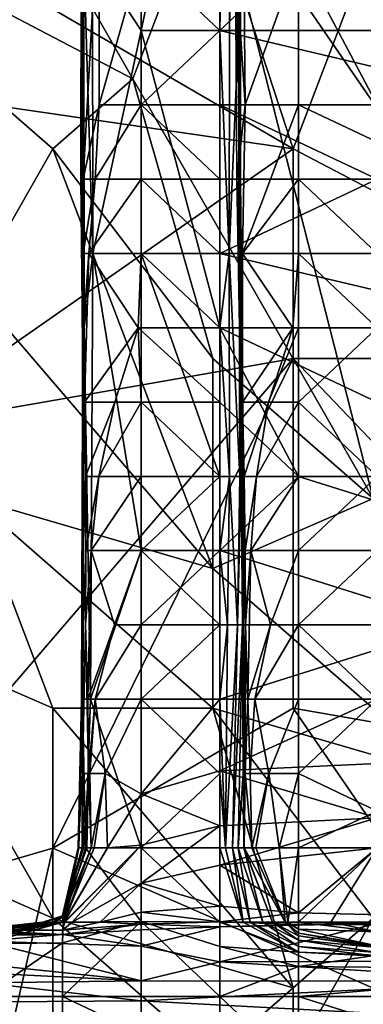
# Model space of a CAD drawing. Extents: x -161 to 11, y -10 to 160.
# Tile 392 of 499: x 0.9332 to 0.9523, y -0.2698 to -0.2148. Entities that reach past the tile are written whole.
import ezdxf

# ---------------------------------------------------------------- set-up
doc = ezdxf.new("R2010")
doc.units = 0
doc.header["$MEASUREMENT"] = 0
doc.layers.get('0').update_dxf_attribs({"linetype": 'CONTINUOUS'})

msp = doc.modelspace()

# ---------------------------------------------------------------- linework, layer by layer
for points in [[(0.939953, -0.182249, 0.265262), (0.937238, -0.211299, 0.263134), (0.939953, -0.215449, 0.26545)], [(0.939953, -0.182249, 0.265262), (0.939953, -0.215449, 0.26545), (0.944343, -0.194699, 0.263715)], [(0.943955, -0.182995, 0.39275), (0.957368, -0.225963, 0.389607), (0.957368, -0.202526, 0.38997)], [(0.943955, -0.206432, 0.392347), (0.957368, -0.225963, 0.389607), (0.943955, -0.182995, 0.39275)], [(0.944343, -0.215449, 0.263797), (0.944813, -0.190549, 0.263134), (0.944343, -0.194699, 0.263715)], [(0.944813, -0.190549, 0.263134), (0.944343, -0.215449, 0.263797), (0.944877, -0.215449, 0.263134)], [(0.945305, -0.190549, 0.259377), (0.944813, -0.190549, 0.263134), (0.944877, -0.215449, 0.263134)], [(0.945305, -0.190549, 0.259377), (0.944877, -0.215449, 0.263134), (0.945372, -0.215449, 0.259377)], [(0.945372, -0.215449, 0.259377), (0.945428, -0.194699, 0.25562), (0.945305, -0.190549, 0.259377)], [(0.917128, -0.206432, 0.395539), (0.939484, -0.218151, 0.392664), (0.92607, -0.194713, 0.395045)], [(0.921599, -0.206432, 0.265331), (0.939484, -0.194713, 0.265103), (0.948426, -0.222057, 0.265119)], [(0.939484, -0.218151, 0.392664), (0.943955, -0.206432, 0.392347), (0.92607, -0.194713, 0.395045)], [(0.948426, -0.222057, 0.265119), (0.939484, -0.194713, 0.265103), (0.957368, -0.19862, 0.264936)], [(0.939953, -0.215449, 0.26545), (0.944343, -0.215449, 0.263797), (0.944343, -0.194699, 0.263715)], [(0.945428, -0.194699, 0.25562), (0.945372, -0.215449, 0.259377), (0.9455, -0.215449, 0.251863)], [(0.9455, -0.215449, 0.251863), (0.945484, -0.202999, 0.248106), (0.945428, -0.194699, 0.25562)], [(0.944343, -0.215449, 0.215852), (0.939953, -0.211299, 0.216301), (0.944343, -0.198849, 0.215787)], [(0.961902, -0.198849, 0.215845), (0.961902, -0.215449, 0.215916), (0.944343, -0.215449, 0.215852)], [(0.961902, -0.198849, 0.215845), (0.944343, -0.215449, 0.215852), (0.944343, -0.198849, 0.215787)], [(0.970781, -0.233776, 0.26489), (0.948426, -0.222057, 0.265119), (0.957368, -0.19862, 0.264936)], [(0.936698, -0.202999, 0.244349), (0.936596, -0.211299, 0.22932), (0.936703, -0.227899, 0.240592)], [(0.936747, -0.211299, 0.259377), (0.936698, -0.202999, 0.244349), (0.93668, -0.2362, 0.25562)], [(0.936698, -0.202999, 0.244349), (0.936703, -0.227899, 0.240592), (0.93668, -0.2362, 0.25562)], [(0.945606, -0.202999, 0.225563), (0.945208, -0.211299, 0.22932), (0.945745, -0.219599, 0.225563)], [(0.945458, -0.207149, 0.244349), (0.945484, -0.202999, 0.248106), (0.9455, -0.215449, 0.251863)], [(0.945745, -0.219599, 0.225563), (0.948733, -0.211299, 0.223258), (0.945606, -0.202999, 0.225563)], [(0.939484, -0.218151, 0.392664), (0.917128, -0.206432, 0.395539), (0.935013, -0.222057, 0.393091)], [(0.935013, -0.222057, 0.393091), (0.917128, -0.206432, 0.395539), (0.930542, -0.22987, 0.393248)], [(0.921599, -0.218151, 0.265395), (0.921599, -0.206432, 0.265331), (0.948426, -0.222057, 0.265119)], [(0.939484, -0.218151, 0.392664), (0.952897, -0.241588, 0.390092), (0.943955, -0.206432, 0.392347)], [(0.943955, -0.206432, 0.392347), (0.952897, -0.241588, 0.390092), (0.957368, -0.225963, 0.389607)], [(0.936693, -0.211299, 0.221806), (0.937622, -0.207149, 0.218049), (0.936705, -0.223749, 0.221806)], [(0.936705, -0.223749, 0.221806), (0.937622, -0.207149, 0.218049), (0.937602, -0.219599, 0.218049)], [(0.937622, -0.207149, 0.218049), (0.939953, -0.211299, 0.216301), (0.937602, -0.219599, 0.218049)], [(0.945458, -0.207149, 0.244349), (0.9455, -0.223749, 0.244349), (0.945208, -0.211299, 0.22932)], [(0.945458, -0.207149, 0.244349), (0.9455, -0.215449, 0.251863), (0.9455, -0.223749, 0.244349)], [(0.936583, -0.223749, 0.22932), (0.936703, -0.227899, 0.240592), (0.936596, -0.211299, 0.22932)], [(0.936596, -0.211299, 0.22932), (0.936693, -0.211299, 0.221806), (0.936583, -0.223749, 0.22932)], [(0.936693, -0.211299, 0.221806), (0.936705, -0.223749, 0.221806), (0.936583, -0.223749, 0.22932)], [(0.93668, -0.2362, 0.25562), (0.936759, -0.23205, 0.259377), (0.936747, -0.211299, 0.259377)], [(0.937238, -0.211299, 0.263134), (0.936747, -0.211299, 0.259377), (0.937243, -0.227899, 0.263134)], [(0.936759, -0.23205, 0.259377), (0.937243, -0.227899, 0.263134), (0.936747, -0.211299, 0.259377)], [(0.937243, -0.227899, 0.263134), (0.939953, -0.215449, 0.26545), (0.937238, -0.211299, 0.263134)], [(0.939953, -0.211299, 0.216301), (0.939953, -0.219599, 0.216218), (0.937602, -0.219599, 0.218049)], [(0.939953, -0.211299, 0.216301), (0.944343, -0.215449, 0.215852), (0.939953, -0.219599, 0.216218)], [(0.945745, -0.219599, 0.225563), (0.945208, -0.211299, 0.22932), (0.945292, -0.223749, 0.22932)], [(0.945208, -0.211299, 0.22932), (0.9455, -0.223749, 0.244349), (0.945292, -0.223749, 0.22932)], [(0.948733, -0.211299, 0.223258), (0.945745, -0.219599, 0.225563), (0.948733, -0.219599, 0.223164)], [(0.953122, -0.211299, 0.223202), (0.948733, -0.211299, 0.223258), (0.953122, -0.219599, 0.223104)], [(0.948733, -0.211299, 0.223258), (0.948733, -0.219599, 0.223164), (0.953122, -0.219599, 0.223104)], [(0.939953, -0.215449, 0.26545), (0.937243, -0.227899, 0.263134), (0.939953, -0.227899, 0.265474)], [(0.939953, -0.219599, 0.216218), (0.944343, -0.215449, 0.215852), (0.944343, -0.219599, 0.215754)], [(0.944343, -0.215449, 0.263797), (0.939953, -0.215449, 0.26545), (0.944343, -0.23205, 0.263766)], [(0.939953, -0.215449, 0.26545), (0.939953, -0.227899, 0.265474), (0.944343, -0.23205, 0.263766)], [(0.944343, -0.215449, 0.215852), (0.961902, -0.215449, 0.215916), (0.961902, -0.219599, 0.215816)], [(0.961902, -0.219599, 0.215816), (0.944343, -0.219599, 0.215754), (0.944343, -0.215449, 0.215852)], [(0.944867, -0.227899, 0.263134), (0.944343, -0.215449, 0.263797), (0.944343, -0.23205, 0.263766)], [(0.944867, -0.227899, 0.263134), (0.944877, -0.215449, 0.263134), (0.944343, -0.215449, 0.263797)], [(0.945372, -0.215449, 0.259377), (0.944877, -0.215449, 0.263134), (0.944867, -0.227899, 0.263134)], [(0.944867, -0.227899, 0.263134), (0.94545, -0.24035, 0.259377), (0.945372, -0.215449, 0.259377)], [(0.945479, -0.227899, 0.25562), (0.9455, -0.215449, 0.251863), (0.945372, -0.215449, 0.259377)], [(0.945479, -0.227899, 0.25562), (0.945372, -0.215449, 0.259377), (0.94545, -0.24035, 0.259377)], [(0.9455, -0.215449, 0.251863), (0.945479, -0.227899, 0.25562), (0.9455, -0.223749, 0.244349)], [(0.921599, -0.218151, 0.265395), (0.948426, -0.222057, 0.265119), (0.92607, -0.237682, 0.265514)], [(0.943955, -0.233776, 0.39164), (0.939484, -0.218151, 0.392664), (0.935013, -0.222057, 0.393091)], [(0.939484, -0.218151, 0.392664), (0.943955, -0.233776, 0.39164), (0.952897, -0.241588, 0.390092)], [(0.937602, -0.219599, 0.218049), (0.937384, -0.223749, 0.218049), (0.936705, -0.223749, 0.221806)], [(0.937384, -0.223749, 0.218049), (0.937602, -0.219599, 0.218049), (0.939953, -0.219599, 0.216218)], [(0.939953, -0.219599, 0.216218), (0.939953, -0.223749, 0.215869), (0.937384, -0.223749, 0.218049)], [(0.944343, -0.223749, 0.215371), (0.939953, -0.219599, 0.216218), (0.944343, -0.219599, 0.215754)], [(0.939953, -0.223749, 0.215869), (0.939953, -0.219599, 0.216218), (0.944343, -0.223749, 0.215371)], [(0.953122, -0.223749, 0.215289), (0.944343, -0.223749, 0.215371), (0.944343, -0.219599, 0.215754)], [(0.944343, -0.219599, 0.215754), (0.961902, -0.219599, 0.215816), (0.953122, -0.223749, 0.215289)], [(0.945745, -0.219599, 0.225563), (0.945292, -0.223749, 0.22932), (0.945607, -0.227899, 0.225563)], [(0.945607, -0.227899, 0.225563), (0.948733, -0.219599, 0.223164), (0.945745, -0.219599, 0.225563)], [(0.948733, -0.219599, 0.223164), (0.945607, -0.227899, 0.225563), (0.948733, -0.223749, 0.222944)], [(0.957512, -0.223749, 0.222795), (0.953122, -0.219599, 0.223104), (0.948733, -0.219599, 0.223164)], [(0.957512, -0.223749, 0.222795), (0.948733, -0.219599, 0.223164), (0.948733, -0.223749, 0.222944)], [(0.92607, -0.237682, 0.265514), (0.948426, -0.222057, 0.265119), (0.948426, -0.233776, 0.265174)], [(0.930542, -0.22987, 0.393248), (0.943955, -0.245495, 0.391238), (0.935013, -0.222057, 0.393091)], [(0.935013, -0.222057, 0.393091), (0.943955, -0.245495, 0.391238), (0.943955, -0.233776, 0.39164)], [(0.948426, -0.233776, 0.265174), (0.948426, -0.222057, 0.265119), (0.970781, -0.233776, 0.26489)], [(0.936656, -0.227899, 0.225563), (0.936583, -0.223749, 0.22932), (0.936705, -0.223749, 0.221806)], [(0.936703, -0.227899, 0.240592), (0.936583, -0.223749, 0.22932), (0.93671, -0.2362, 0.236834)], [(0.936656, -0.227899, 0.225563), (0.93671, -0.2362, 0.236834), (0.936583, -0.223749, 0.22932)], [(0.936705, -0.227899, 0.221806), (0.936656, -0.227899, 0.225563), (0.936705, -0.223749, 0.221806)], [(0.936705, -0.223749, 0.221806), (0.937384, -0.223749, 0.218049), (0.936705, -0.227899, 0.221806)], [(0.936705, -0.227899, 0.221806), (0.937384, -0.223749, 0.218049), (0.937027, -0.227899, 0.218049)], [(0.937027, -0.227899, 0.218049), (0.937384, -0.223749, 0.218049), (0.939953, -0.223749, 0.215869)], [(0.939953, -0.227899, 0.215191), (0.937027, -0.227899, 0.218049), (0.939953, -0.223749, 0.215869)], [(0.939953, -0.223749, 0.215869), (0.944343, -0.223749, 0.215371), (0.944343, -0.227899, 0.214634)], [(0.944343, -0.227899, 0.214634), (0.939953, -0.227899, 0.215191), (0.939953, -0.223749, 0.215869)], [(0.953122, -0.223749, 0.215289), (0.961902, -0.227899, 0.214472), (0.944343, -0.227899, 0.214634)], [(0.953122, -0.223749, 0.215289), (0.944343, -0.227899, 0.214634), (0.944343, -0.223749, 0.215371)], [(0.945292, -0.223749, 0.22932), (0.945363, -0.227899, 0.22932), (0.945607, -0.227899, 0.225563)], [(0.945659, -0.24035, 0.240592), (0.945292, -0.223749, 0.22932), (0.9455, -0.223749, 0.244349)], [(0.945363, -0.227899, 0.22932), (0.945292, -0.223749, 0.22932), (0.945659, -0.24035, 0.240592)], [(0.945479, -0.227899, 0.25562), (0.945659, -0.24035, 0.248106), (0.9455, -0.223749, 0.244349)], [(0.945659, -0.24035, 0.240592), (0.9455, -0.223749, 0.244349), (0.945659, -0.24035, 0.248106)], [(0.945607, -0.227899, 0.225563), (0.948733, -0.227899, 0.222468), (0.948733, -0.223749, 0.222944)], [(0.948733, -0.223749, 0.222944), (0.953122, -0.227899, 0.222281), (0.957512, -0.223749, 0.222795)], [(0.948733, -0.223749, 0.222944), (0.948733, -0.227899, 0.222468), (0.953122, -0.227899, 0.222281)], [(0.936656, -0.227899, 0.225563), (0.936705, -0.227899, 0.221806), (0.93673, -0.23205, 0.221806)], [(0.93671, -0.2362, 0.236834), (0.936656, -0.227899, 0.225563), (0.936695, -0.2445, 0.22932)], [(0.936656, -0.227899, 0.225563), (0.93673, -0.23205, 0.221806), (0.936695, -0.2445, 0.22932)], [(0.936703, -0.227899, 0.240592), (0.936676, -0.2362, 0.248106), (0.93668, -0.2362, 0.25562)], [(0.93671, -0.2362, 0.236834), (0.936676, -0.2362, 0.248106), (0.936703, -0.227899, 0.240592)], [(0.936705, -0.227899, 0.221806), (0.937027, -0.227899, 0.218049), (0.93673, -0.23205, 0.221806)], [(0.93679, -0.2362, 0.218049), (0.93673, -0.23205, 0.221806), (0.937027, -0.227899, 0.218049)], [(0.937243, -0.227899, 0.263134), (0.936759, -0.23205, 0.259377), (0.937125, -0.2528, 0.263134)], [(0.939777, -0.23205, 0.214292), (0.93679, -0.2362, 0.218049), (0.937027, -0.227899, 0.218049)], [(0.939777, -0.23205, 0.214292), (0.937027, -0.227899, 0.218049), (0.939953, -0.227899, 0.215191)], [(0.939953, -0.2445, 0.265571), (0.937243, -0.227899, 0.263134), (0.937125, -0.2528, 0.263134)], [(0.939953, -0.2445, 0.265571), (0.939953, -0.227899, 0.265474), (0.937243, -0.227899, 0.263134)], [(0.944343, -0.23205, 0.21369), (0.939777, -0.23205, 0.214292), (0.939953, -0.227899, 0.215191)], [(0.944343, -0.227899, 0.214634), (0.944343, -0.23205, 0.21369), (0.939953, -0.227899, 0.215191)], [(0.944343, -0.24035, 0.263813), (0.944343, -0.23205, 0.263766), (0.939953, -0.227899, 0.265474)], [(0.939953, -0.227899, 0.265474), (0.939953, -0.2445, 0.265571), (0.944343, -0.24035, 0.263813)], [(0.961902, -0.227899, 0.214472), (0.961902, -0.23205, 0.213455), (0.944343, -0.227899, 0.214634)], [(0.944343, -0.23205, 0.21369), (0.944343, -0.227899, 0.214634), (0.961902, -0.23205, 0.213455)], [(0.94487, -0.24035, 0.263134), (0.944867, -0.227899, 0.263134), (0.944343, -0.23205, 0.263766)], [(0.944867, -0.227899, 0.263134), (0.94487, -0.24035, 0.263134), (0.94545, -0.24035, 0.259377)], [(0.945607, -0.227899, 0.225563), (0.945363, -0.227899, 0.22932), (0.945607, -0.2362, 0.225563)], [(0.945363, -0.227899, 0.22932), (0.945694, -0.24035, 0.225563), (0.945607, -0.2362, 0.225563)], [(0.945363, -0.227899, 0.22932), (0.945659, -0.24035, 0.240592), (0.94568, -0.2445, 0.236834)], [(0.945665, -0.2445, 0.22932), (0.945363, -0.227899, 0.22932), (0.94568, -0.2445, 0.236834)], [(0.945694, -0.24035, 0.225563), (0.945363, -0.227899, 0.22932), (0.945665, -0.2445, 0.22932)], [(0.945479, -0.227899, 0.25562), (0.94545, -0.24035, 0.259377), (0.945536, -0.24035, 0.25562)], [(0.945479, -0.227899, 0.25562), (0.945536, -0.24035, 0.25562), (0.945659, -0.24035, 0.248106)], [(0.948415, -0.23205, 0.221806), (0.948733, -0.227899, 0.222468), (0.945607, -0.227899, 0.225563)], [(0.945607, -0.227899, 0.225563), (0.945607, -0.2362, 0.225563), (0.948415, -0.23205, 0.221806)], [(0.948415, -0.23205, 0.221806), (0.948733, -0.23205, 0.221655), (0.948733, -0.227899, 0.222468)], [(0.948733, -0.227899, 0.222468), (0.953122, -0.23205, 0.221419), (0.953122, -0.227899, 0.222281)], [(0.953122, -0.23205, 0.221419), (0.948733, -0.227899, 0.222468), (0.948733, -0.23205, 0.221655)], [(0.930542, -0.22987, 0.393248), (0.930542, -0.241588, 0.392712), (0.943955, -0.245495, 0.391238)], [(0.936664, -0.2528, 0.259377), (0.937125, -0.2528, 0.263134), (0.936759, -0.23205, 0.259377)], [(0.936759, -0.23205, 0.259377), (0.93668, -0.2362, 0.25562), (0.936664, -0.2528, 0.259377)], [(0.936832, -0.24035, 0.218049), (0.936695, -0.2445, 0.22932), (0.93673, -0.23205, 0.221806)], [(0.93679, -0.2362, 0.218049), (0.936832, -0.24035, 0.218049), (0.93673, -0.23205, 0.221806)], [(0.938475, -0.2362, 0.214292), (0.93679, -0.2362, 0.218049), (0.939777, -0.23205, 0.214292)], [(0.939953, -0.2362, 0.213217), (0.938475, -0.2362, 0.214292), (0.939777, -0.23205, 0.214292)], [(0.939777, -0.23205, 0.214292), (0.944343, -0.23205, 0.21369), (0.944343, -0.2362, 0.212539)], [(0.944343, -0.2362, 0.212539), (0.939953, -0.2362, 0.213217), (0.939777, -0.23205, 0.214292)], [(0.944343, -0.23205, 0.263766), (0.944343, -0.24035, 0.263813), (0.94487, -0.24035, 0.263134)], [(0.961902, -0.23205, 0.213455), (0.961902, -0.24035, 0.211048), (0.944343, -0.23205, 0.21369)], [(0.961902, -0.24035, 0.211048), (0.948733, -0.24035, 0.211135), (0.944343, -0.23205, 0.21369)], [(0.944343, -0.2362, 0.212539), (0.944343, -0.23205, 0.21369), (0.948733, -0.24035, 0.211135)], [(0.948415, -0.23205, 0.221806), (0.945607, -0.2362, 0.225563), (0.947057, -0.2362, 0.221806)], [(0.947057, -0.2362, 0.221806), (0.948733, -0.23205, 0.221655), (0.948415, -0.23205, 0.221806)], [(0.948733, -0.23205, 0.221655), (0.947057, -0.2362, 0.221806), (0.948733, -0.2362, 0.220698)], [(0.948733, -0.23205, 0.221655), (0.948733, -0.2362, 0.220698), (0.953122, -0.23205, 0.221419)], [(0.953122, -0.23205, 0.221419), (0.948733, -0.2362, 0.220698), (0.953122, -0.24035, 0.219127)], [(0.921599, -0.265026, 0.265642), (0.92607, -0.237682, 0.265514), (0.948426, -0.233776, 0.265174)], [(0.948426, -0.233776, 0.265174), (0.935013, -0.26112, 0.265434), (0.921599, -0.265026, 0.265642)], [(0.948426, -0.253307, 0.265233), (0.935013, -0.26112, 0.265434), (0.948426, -0.233776, 0.265174)], [(0.943955, -0.245495, 0.391238), (0.952897, -0.241588, 0.390092), (0.943955, -0.233776, 0.39164)], [(0.948426, -0.233776, 0.265174), (0.970781, -0.233776, 0.26489), (0.970781, -0.257213, 0.264927)], [(0.970781, -0.257213, 0.264927), (0.948426, -0.253307, 0.265233), (0.948426, -0.233776, 0.265174)], [(0.936676, -0.2362, 0.248106), (0.936617, -0.2528, 0.25562), (0.93668, -0.2362, 0.25562)], [(0.93668, -0.2362, 0.25562), (0.936617, -0.2528, 0.25562), (0.936664, -0.2528, 0.259377)], [(0.936704, -0.24865, 0.244349), (0.936617, -0.2528, 0.25562), (0.936676, -0.2362, 0.248106)], [(0.936676, -0.2362, 0.248106), (0.93671, -0.2362, 0.236834), (0.936704, -0.24865, 0.244349)], [(0.936695, -0.2445, 0.22932), (0.936704, -0.24865, 0.244349), (0.93671, -0.2362, 0.236834)], [(0.93679, -0.2362, 0.218049), (0.938475, -0.2362, 0.214292), (0.936832, -0.24035, 0.218049)], [(0.936832, -0.24035, 0.218049), (0.938475, -0.2362, 0.214292), (0.937582, -0.24035, 0.214292)], [(0.938475, -0.2362, 0.214292), (0.939953, -0.2362, 0.213217), (0.937582, -0.24035, 0.214292)], [(0.939953, -0.2362, 0.213217), (0.939953, -0.24035, 0.212071), (0.937582, -0.24035, 0.214292)], [(0.944343, -0.2362, 0.212539), (0.944343, -0.24035, 0.211274), (0.939953, -0.2362, 0.213217)], [(0.944343, -0.24035, 0.211274), (0.939953, -0.24035, 0.212071), (0.939953, -0.2362, 0.213217)], [(0.948733, -0.24035, 0.211135), (0.944343, -0.24035, 0.211274), (0.944343, -0.2362, 0.212539)], [(0.947057, -0.2362, 0.221806), (0.945607, -0.2362, 0.225563), (0.945694, -0.24035, 0.225563)], [(0.947057, -0.2362, 0.221806), (0.945694, -0.24035, 0.225563), (0.946384, -0.24035, 0.221806)], [(0.948733, -0.2362, 0.220698), (0.946384, -0.24035, 0.221806), (0.948733, -0.24035, 0.219627)], [(0.946384, -0.24035, 0.221806), (0.948733, -0.2362, 0.220698), (0.947057, -0.2362, 0.221806)], [(0.953122, -0.24035, 0.219127), (0.948733, -0.2362, 0.220698), (0.948733, -0.24035, 0.219627)], [(0.936832, -0.24035, 0.218049), (0.936831, -0.24865, 0.221806), (0.936695, -0.2445, 0.22932)], [(0.936832, -0.24035, 0.218049), (0.936865, -0.2445, 0.218049), (0.936831, -0.24865, 0.221806)], [(0.936832, -0.24035, 0.218049), (0.937582, -0.24035, 0.214292), (0.936865, -0.2445, 0.218049)], [(0.936865, -0.2445, 0.218049), (0.937582, -0.24035, 0.214292), (0.937154, -0.2445, 0.214292)], [(0.937154, -0.2445, 0.214292), (0.937582, -0.24035, 0.214292), (0.939953, -0.24035, 0.212071)], [(0.939953, -0.24035, 0.212071), (0.939953, -0.2445, 0.210741), (0.937154, -0.2445, 0.214292)], [(0.944343, -0.2445, 0.263791), (0.944343, -0.24035, 0.263813), (0.939953, -0.2445, 0.265571)], [(0.939953, -0.2445, 0.210741), (0.939953, -0.24035, 0.212071), (0.944343, -0.24035, 0.211274)], [(0.939953, -0.2445, 0.210741), (0.944343, -0.24035, 0.211274), (0.944343, -0.2445, 0.210093)], [(0.944343, -0.2445, 0.210093), (0.944343, -0.24035, 0.211274), (0.948733, -0.24035, 0.211135)], [(0.948733, -0.24035, 0.211135), (0.961902, -0.2445, 0.209904), (0.944343, -0.2445, 0.210093)], [(0.944343, -0.2445, 0.263791), (0.94487, -0.24035, 0.263134), (0.944343, -0.24035, 0.263813)], [(0.944343, -0.2445, 0.263791), (0.94477, -0.24865, 0.263134), (0.94487, -0.24035, 0.263134)], [(0.94487, -0.24035, 0.263134), (0.94477, -0.24865, 0.263134), (0.945324, -0.24865, 0.259377)], [(0.94545, -0.24035, 0.259377), (0.94487, -0.24035, 0.263134), (0.945324, -0.24865, 0.259377)], [(0.945536, -0.24035, 0.25562), (0.94545, -0.24035, 0.259377), (0.945324, -0.24865, 0.259377)], [(0.945536, -0.24035, 0.25562), (0.945324, -0.24865, 0.259377), (0.945608, -0.24865, 0.248106)], [(0.945608, -0.24865, 0.248106), (0.945659, -0.24035, 0.248106), (0.945536, -0.24035, 0.25562)], [(0.94568, -0.2445, 0.236834), (0.945659, -0.24035, 0.248106), (0.945608, -0.24865, 0.248106)], [(0.94568, -0.2445, 0.236834), (0.945659, -0.24035, 0.240592), (0.945659, -0.24035, 0.248106)], [(0.945694, -0.24035, 0.225563), (0.945665, -0.2445, 0.22932), (0.945744, -0.2445, 0.225563)], [(0.945744, -0.2445, 0.225563), (0.946384, -0.24035, 0.221806), (0.945694, -0.24035, 0.225563)], [(0.946384, -0.24035, 0.221806), (0.945744, -0.2445, 0.225563), (0.946063, -0.2445, 0.221806)], [(0.946063, -0.2445, 0.221806), (0.948733, -0.24035, 0.219627), (0.946384, -0.24035, 0.221806)], [(0.946063, -0.2445, 0.221806), (0.948733, -0.2445, 0.218209), (0.948733, -0.24035, 0.219627)], [(0.948733, -0.24035, 0.211135), (0.961902, -0.24035, 0.211048), (0.961902, -0.2445, 0.209904)], [(0.948733, -0.24035, 0.219627), (0.948733, -0.2445, 0.218209), (0.953122, -0.24035, 0.219127)], [(0.953122, -0.2445, 0.217904), (0.953122, -0.24035, 0.219127), (0.948733, -0.2445, 0.218209)], [(0.92607, -0.249401, 0.392533), (0.935013, -0.253307, 0.391668), (0.930542, -0.241588, 0.392712)], [(0.943955, -0.253307, 0.390858), (0.943955, -0.245495, 0.391238), (0.930542, -0.241588, 0.392712)], [(0.943955, -0.253307, 0.390858), (0.930542, -0.241588, 0.392712), (0.935013, -0.253307, 0.391668)], [(0.957368, -0.257213, 0.388968), (0.952897, -0.241588, 0.390092), (0.943955, -0.245495, 0.391238)], [(0.936695, -0.2445, 0.22932), (0.936669, -0.25695, 0.240592), (0.936704, -0.24865, 0.244349)], [(0.936695, -0.2445, 0.22932), (0.936831, -0.24865, 0.221806), (0.936669, -0.25695, 0.240592)], [(0.936865, -0.2445, 0.218049), (0.937154, -0.2445, 0.214292), (0.936831, -0.24865, 0.221806)], [(0.936963, -0.2528, 0.214292), (0.936831, -0.24865, 0.221806), (0.937154, -0.2445, 0.214292)], [(0.937154, -0.2445, 0.214292), (0.938452, -0.24865, 0.210535), (0.936963, -0.2528, 0.214292)], [(0.939953, -0.2445, 0.265571), (0.937125, -0.2528, 0.263134), (0.939953, -0.2528, 0.265745)], [(0.937154, -0.2445, 0.214292), (0.939953, -0.2445, 0.210741), (0.938452, -0.24865, 0.210535)], [(0.939953, -0.2445, 0.210741), (0.939953, -0.24865, 0.209208), (0.938452, -0.24865, 0.210535)], [(0.944343, -0.2445, 0.210093), (0.939953, -0.24865, 0.209208), (0.939953, -0.2445, 0.210741)], [(0.944343, -0.2445, 0.263791), (0.939953, -0.2445, 0.265571), (0.944343, -0.24865, 0.263718)], [(0.939953, -0.2528, 0.265745), (0.944343, -0.24865, 0.263718), (0.939953, -0.2445, 0.265571)], [(0.944343, -0.2445, 0.210093), (0.944343, -0.24865, 0.208412), (0.939953, -0.24865, 0.209208)], [(0.961902, -0.2445, 0.209904), (0.957512, -0.24865, 0.208375), (0.944343, -0.2445, 0.210093)], [(0.957512, -0.24865, 0.208375), (0.944343, -0.24865, 0.208412), (0.944343, -0.2445, 0.210093)], [(0.944343, -0.2445, 0.263791), (0.944343, -0.24865, 0.263718), (0.94477, -0.24865, 0.263134)], [(0.94568, -0.2445, 0.236834), (0.945608, -0.24865, 0.248106), (0.945633, -0.25695, 0.236834)], [(0.945665, -0.2445, 0.22932), (0.94568, -0.2445, 0.236834), (0.945633, -0.25695, 0.236834)], [(0.945665, -0.2445, 0.22932), (0.945633, -0.25695, 0.236834), (0.945779, -0.24865, 0.225563)], [(0.945779, -0.24865, 0.225563), (0.945744, -0.2445, 0.225563), (0.945665, -0.2445, 0.22932)], [(0.946063, -0.2445, 0.221806), (0.945744, -0.2445, 0.225563), (0.945779, -0.24865, 0.225563)], [(0.946063, -0.2445, 0.221806), (0.945779, -0.24865, 0.225563), (0.9459, -0.2528, 0.221806)], [(0.9459, -0.2528, 0.221806), (0.947171, -0.24865, 0.218049), (0.946063, -0.2445, 0.221806)], [(0.948733, -0.2445, 0.218209), (0.946063, -0.2445, 0.221806), (0.947171, -0.24865, 0.218049)], [(0.947171, -0.24865, 0.218049), (0.948733, -0.24865, 0.216896), (0.948733, -0.2445, 0.218209)], [(0.948733, -0.2445, 0.218209), (0.948733, -0.24865, 0.216896), (0.953122, -0.2445, 0.217904)], [(0.953122, -0.24865, 0.216446), (0.953122, -0.2445, 0.217904), (0.948733, -0.24865, 0.216896)], [(0.957368, -0.257213, 0.388968), (0.943955, -0.245495, 0.391238), (0.943955, -0.253307, 0.390858)], [(0.936704, -0.24865, 0.244349), (0.936433, -0.2611, 0.251863), (0.936617, -0.2528, 0.25562)], [(0.936669, -0.25695, 0.240592), (0.936433, -0.2611, 0.251863), (0.936704, -0.24865, 0.244349)], [(0.936998, -0.25695, 0.214292), (0.936669, -0.25695, 0.240592), (0.936831, -0.24865, 0.221806)], [(0.936831, -0.24865, 0.221806), (0.936963, -0.2528, 0.214292), (0.936998, -0.25695, 0.214292)], [(0.937374, -0.2528, 0.210535), (0.936963, -0.2528, 0.214292), (0.938452, -0.24865, 0.210535)], [(0.939953, -0.2528, 0.207074), (0.937374, -0.2528, 0.210535), (0.939953, -0.24865, 0.209208)], [(0.937374, -0.2528, 0.210535), (0.938452, -0.24865, 0.210535), (0.939953, -0.24865, 0.209208)], [(0.944343, -0.24865, 0.263718), (0.939953, -0.2528, 0.265745), (0.944343, -0.2528, 0.26367)], [(0.944343, -0.24865, 0.208412), (0.939953, -0.2528, 0.207074), (0.939953, -0.24865, 0.209208)], [(0.939953, -0.2528, 0.207074), (0.944343, -0.24865, 0.208412), (0.944343, -0.2528, 0.206161)], [(0.957512, -0.24865, 0.208375), (0.953122, -0.2528, 0.205982), (0.944343, -0.2528, 0.206161)], [(0.944343, -0.2528, 0.26367), (0.94477, -0.24865, 0.263134), (0.944343, -0.24865, 0.263718)], [(0.957512, -0.24865, 0.208375), (0.944343, -0.2528, 0.206161), (0.944343, -0.24865, 0.208412)], [(0.944343, -0.2528, 0.26367), (0.944659, -0.2611, 0.263134), (0.94477, -0.24865, 0.263134)], [(0.944659, -0.2611, 0.263134), (0.945324, -0.24865, 0.259377), (0.94477, -0.24865, 0.263134)], [(0.945324, -0.24865, 0.259377), (0.944659, -0.2611, 0.263134), (0.945038, -0.2611, 0.259377)], [(0.945608, -0.24865, 0.248106), (0.945324, -0.24865, 0.259377), (0.945038, -0.2611, 0.259377)], [(0.945608, -0.24865, 0.248106), (0.945038, -0.2611, 0.259377), (0.945368, -0.2611, 0.248106)], [(0.945633, -0.25695, 0.236834), (0.945608, -0.24865, 0.248106), (0.945368, -0.2611, 0.248106)], [(0.945694, -0.2611, 0.233077), (0.945779, -0.24865, 0.225563), (0.945633, -0.25695, 0.236834)], [(0.945779, -0.24865, 0.225563), (0.945694, -0.2611, 0.233077), (0.945746, -0.25695, 0.225563)], [(0.9459, -0.2528, 0.221806), (0.945779, -0.24865, 0.225563), (0.945746, -0.25695, 0.225563)], [(0.947171, -0.24865, 0.218049), (0.9459, -0.2528, 0.221806), (0.946288, -0.2528, 0.218049)], [(0.946288, -0.2528, 0.218049), (0.948733, -0.24865, 0.216896), (0.947171, -0.24865, 0.218049)], [(0.946288, -0.2528, 0.218049), (0.948733, -0.2528, 0.215222), (0.948733, -0.24865, 0.216896)], [(0.948733, -0.24865, 0.216896), (0.953122, -0.2528, 0.214682), (0.953122, -0.24865, 0.216446)], [(0.953122, -0.2528, 0.214682), (0.948733, -0.24865, 0.216896), (0.948733, -0.2528, 0.215222)], [(0.935013, -0.265026, 0.390722), (0.92607, -0.249401, 0.392533), (0.917128, -0.257213, 0.392172)], [(0.92607, -0.249401, 0.392533), (0.935013, -0.265026, 0.390722), (0.935013, -0.253307, 0.391668)], [(0.936433, -0.2611, 0.251863), (0.936463, -0.2611, 0.259377), (0.936617, -0.2528, 0.25562)], [(0.936463, -0.2611, 0.259377), (0.936664, -0.2528, 0.259377), (0.936617, -0.2528, 0.25562)], [(0.936664, -0.2528, 0.259377), (0.936463, -0.2611, 0.259377), (0.936838, -0.2611, 0.263134)], [(0.937125, -0.2528, 0.263134), (0.936664, -0.2528, 0.259377), (0.936838, -0.2611, 0.263134)], [(0.936838, -0.2611, 0.263134), (0.939953, -0.2611, 0.266163), (0.937125, -0.2528, 0.263134)], [(0.936963, -0.2528, 0.214292), (0.937374, -0.2528, 0.210535), (0.936998, -0.25695, 0.214292)], [(0.936998, -0.25695, 0.214292), (0.937374, -0.2528, 0.210535), (0.937077, -0.25695, 0.210535)], [(0.937374, -0.2528, 0.210535), (0.93793, -0.25695, 0.206778), (0.937077, -0.25695, 0.210535)], [(0.939953, -0.2611, 0.266163), (0.939953, -0.2528, 0.265745), (0.937125, -0.2528, 0.263134)], [(0.937374, -0.2528, 0.210535), (0.939953, -0.2528, 0.207074), (0.93793, -0.25695, 0.206778)], [(0.939953, -0.2528, 0.207074), (0.939953, -0.258073, 0.20302), (0.93793, -0.25695, 0.206778)], [(0.944343, -0.2528, 0.26367), (0.939953, -0.2528, 0.265745), (0.944343, -0.25695, 0.263644)], [(0.944343, -0.25695, 0.263644), (0.939953, -0.2528, 0.265745), (0.939953, -0.2611, 0.266163)], [(0.944343, -0.2568, 0.20302), (0.939953, -0.258073, 0.20302), (0.944343, -0.2528, 0.206161)], [(0.944343, -0.2528, 0.206161), (0.939953, -0.258073, 0.20302), (0.939953, -0.2528, 0.207074)], [(0.944343, -0.2568, 0.20302), (0.944343, -0.2528, 0.206161), (0.953122, -0.2528, 0.205982)], [(0.953122, -0.2528, 0.205982), (0.953122, -0.256384, 0.20302), (0.944343, -0.2568, 0.20302)], [(0.944343, -0.25695, 0.263644), (0.944659, -0.2611, 0.263134), (0.944343, -0.2528, 0.26367)], [(0.9459, -0.2528, 0.221806), (0.945746, -0.25695, 0.225563), (0.946035, -0.25695, 0.218049)], [(0.946288, -0.2528, 0.218049), (0.9459, -0.2528, 0.221806), (0.946035, -0.25695, 0.218049)], [(0.946288, -0.2528, 0.218049), (0.946035, -0.25695, 0.218049), (0.947072, -0.25695, 0.214292)], [(0.948733, -0.2528, 0.215222), (0.946288, -0.2528, 0.218049), (0.947072, -0.25695, 0.214292)], [(0.948733, -0.2528, 0.215222), (0.947072, -0.25695, 0.214292), (0.948733, -0.25695, 0.212654)], [(0.953122, -0.2528, 0.214682), (0.948733, -0.25695, 0.212654), (0.953122, -0.259054, 0.210535)], [(0.953122, -0.2528, 0.214682), (0.948733, -0.2528, 0.215222), (0.948733, -0.25695, 0.212654)], [(0.948426, -0.268915, 0.389456), (0.935013, -0.253307, 0.391668), (0.935013, -0.265026, 0.390722)], [(0.948426, -0.268915, 0.389456), (0.943955, -0.253307, 0.390858), (0.935013, -0.253307, 0.391668)], [(0.961839, -0.272838, 0.26501), (0.935013, -0.26112, 0.265434), (0.948426, -0.253307, 0.265233)], [(0.952897, -0.265026, 0.389244), (0.957368, -0.257213, 0.388968), (0.943955, -0.253307, 0.390858)], [(0.948426, -0.268915, 0.389456), (0.952897, -0.265026, 0.389244), (0.943955, -0.253307, 0.390858)], [(0.948426, -0.253307, 0.265233), (0.970781, -0.257213, 0.264927), (0.961839, -0.272838, 0.26501)], [(0.939953, -0.258073, 0.20302), (0.944343, -0.2568, 0.20302), (0.944343, -0.259877, 0.199263)], [(0.953122, -0.256384, 0.20302), (0.953122, -0.259425, 0.199263), (0.944343, -0.2568, 0.20302)], [(0.944343, -0.259877, 0.199263), (0.944343, -0.2568, 0.20302), (0.953122, -0.259425, 0.199263)], [(0.917128, -0.257213, 0.392172), (0.935013, -0.272838, 0.389906), (0.935013, -0.265026, 0.390722)], [(0.917128, -0.257213, 0.392172), (0.92607, -0.276745, 0.389612), (0.935013, -0.272838, 0.389906)], [(0.936669, -0.25695, 0.240592), (0.936648, -0.2611, 0.236834), (0.936433, -0.2611, 0.251863)], [(0.936648, -0.2611, 0.236834), (0.936669, -0.25695, 0.240592), (0.936723, -0.2611, 0.22932)], [(0.936723, -0.2611, 0.22932), (0.936669, -0.25695, 0.240592), (0.936998, -0.25695, 0.214292)], [(0.936909, -0.2611, 0.218049), (0.936723, -0.2611, 0.22932), (0.936998, -0.25695, 0.214292)], [(0.936998, -0.25695, 0.214292), (0.937148, -0.2611, 0.210535), (0.936909, -0.2611, 0.218049)], [(0.936998, -0.25695, 0.214292), (0.937077, -0.25695, 0.210535), (0.937148, -0.2611, 0.210535)], [(0.937077, -0.25695, 0.210535), (0.93793, -0.25695, 0.206778), (0.937148, -0.2611, 0.210535)], [(0.937148, -0.2611, 0.210535), (0.93793, -0.25695, 0.206778), (0.937331, -0.2611, 0.206778)], [(0.93793, -0.25695, 0.206778), (0.938072, -0.2611, 0.20302), (0.937331, -0.2611, 0.206778)], [(0.93793, -0.25695, 0.206778), (0.939953, -0.258073, 0.20302), (0.938072, -0.2611, 0.20302)], [(0.944343, -0.2611, 0.263644), (0.944343, -0.25695, 0.263644), (0.939953, -0.2611, 0.266163)], [(0.944343, -0.2611, 0.263644), (0.944659, -0.2611, 0.263134), (0.944343, -0.25695, 0.263644)], [(0.945368, -0.2611, 0.248106), (0.945678, -0.2611, 0.236834), (0.945633, -0.25695, 0.236834)], [(0.945694, -0.2611, 0.233077), (0.945633, -0.25695, 0.236834), (0.945678, -0.2611, 0.236834)], [(0.945694, -0.2611, 0.233077), (0.946126, -0.2611, 0.218049), (0.945746, -0.25695, 0.225563)], [(0.946035, -0.25695, 0.218049), (0.945746, -0.25695, 0.225563), (0.946126, -0.2611, 0.218049)], [(0.946126, -0.2611, 0.218049), (0.947072, -0.25695, 0.214292), (0.946035, -0.25695, 0.218049)], [(0.946349, -0.2611, 0.214292), (0.947072, -0.25695, 0.214292), (0.946126, -0.2611, 0.218049)], [(0.947072, -0.25695, 0.214292), (0.946349, -0.2611, 0.214292), (0.947655, -0.2611, 0.210535)], [(0.947655, -0.2611, 0.210535), (0.948733, -0.25695, 0.212654), (0.947072, -0.25695, 0.214292)], [(0.947655, -0.2611, 0.210535), (0.948733, -0.2611, 0.209376), (0.948733, -0.25695, 0.212654)], [(0.953122, -0.259054, 0.210535), (0.948733, -0.25695, 0.212654), (0.948733, -0.2611, 0.209376)], [(0.938072, -0.2611, 0.20302), (0.939953, -0.258073, 0.20302), (0.939953, -0.260954, 0.199263)], [(0.944343, -0.259877, 0.199263), (0.939953, -0.260954, 0.199263), (0.939953, -0.258073, 0.20302)], [(0.944343, -0.26206, 0.195506), (0.944343, -0.259877, 0.199263), (0.953122, -0.259425, 0.199263)], [(0.953122, -0.259425, 0.199263), (0.953122, -0.2611, 0.196679), (0.944343, -0.26206, 0.195506)], [(0.948733, -0.2611, 0.209376), (0.953122, -0.2611, 0.208633), (0.953122, -0.259054, 0.210535)], [(0.944343, -0.259877, 0.199263), (0.939953, -0.263076, 0.195506), (0.939953, -0.260954, 0.199263)], [(0.939953, -0.263076, 0.195506), (0.944343, -0.259877, 0.199263), (0.944343, -0.26206, 0.195506)], [(0.930542, -0.280651, 0.265348), (0.921599, -0.265026, 0.265642), (0.935013, -0.26112, 0.265434)], [(0.935013, -0.26112, 0.265434), (0.961839, -0.272838, 0.26501), (0.930542, -0.280651, 0.265348)], [(0.936648, -0.2611, 0.236834), (0.935564, -0.26492, 0.240592), (0.935564, -0.264972, 0.244349)], [(0.935564, -0.26492, 0.240592), (0.936648, -0.2611, 0.236834), (0.936723, -0.2611, 0.22932)], [(0.936723, -0.2611, 0.22932), (0.935564, -0.264947, 0.22932), (0.935564, -0.26492, 0.240592)], [(0.935564, -0.264891, 0.225563), (0.935564, -0.264947, 0.22932), (0.936723, -0.2611, 0.22932)], [(0.935564, -0.264891, 0.225563), (0.936723, -0.2611, 0.22932), (0.936909, -0.2611, 0.218049)], [(0.936909, -0.2611, 0.218049), (0.935564, -0.264943, 0.214292), (0.935564, -0.264891, 0.225563)], [(0.937148, -0.2611, 0.210535), (0.935564, -0.264943, 0.214292), (0.936909, -0.2611, 0.218049)], [(0.935626, -0.26525, 0.206778), (0.935564, -0.264943, 0.214292), (0.937148, -0.2611, 0.210535)], [(0.935564, -0.264875, 0.25562), (0.935585, -0.26525, 0.263134), (0.936463, -0.2611, 0.259377)], [(0.936433, -0.2611, 0.251863), (0.935564, -0.264875, 0.25562), (0.936463, -0.2611, 0.259377)], [(0.935564, -0.264972, 0.244349), (0.935564, -0.264875, 0.25562), (0.936433, -0.2611, 0.251863)], [(0.936433, -0.2611, 0.251863), (0.936648, -0.2611, 0.236834), (0.935564, -0.264972, 0.244349)], [(0.935585, -0.26525, 0.263134), (0.939953, -0.265212, 0.266891), (0.936838, -0.2611, 0.263134)], [(0.935585, -0.26525, 0.263134), (0.936838, -0.2611, 0.263134), (0.936463, -0.2611, 0.259377)], [(0.935626, -0.26525, 0.206778), (0.937148, -0.2611, 0.210535), (0.937331, -0.2611, 0.206778)], [(0.938072, -0.2611, 0.20302), (0.935626, -0.26525, 0.206778), (0.937331, -0.2611, 0.206778)], [(0.935626, -0.26525, 0.206778), (0.938072, -0.2611, 0.20302), (0.935656, -0.26525, 0.20302)], [(0.939953, -0.260954, 0.199263), (0.935656, -0.26525, 0.20302), (0.938072, -0.2611, 0.20302)], [(0.935656, -0.26525, 0.20302), (0.939953, -0.260954, 0.199263), (0.935686, -0.26525, 0.199263)], [(0.935686, -0.26525, 0.199263), (0.939953, -0.260954, 0.199263), (0.936095, -0.26525, 0.195506)], [(0.936095, -0.26525, 0.195506), (0.939953, -0.260954, 0.199263), (0.939953, -0.263076, 0.195506)], [(0.939953, -0.265212, 0.266891), (0.939953, -0.2611, 0.266163), (0.936838, -0.2611, 0.263134)], [(0.944343, -0.2611, 0.263644), (0.939953, -0.2611, 0.266163), (0.944343, -0.26525, 0.264846)], [(0.944343, -0.26525, 0.264846), (0.939953, -0.2611, 0.266163), (0.939953, -0.265212, 0.266891)], [(0.953122, -0.2611, 0.196679), (0.948733, -0.264726, 0.191749), (0.944343, -0.26206, 0.195506)], [(0.944343, -0.2611, 0.263644), (0.944343, -0.26525, 0.264846), (0.945649, -0.26525, 0.263134)], [(0.944659, -0.2611, 0.263134), (0.944343, -0.2611, 0.263644), (0.945649, -0.26525, 0.263134)], [(0.945038, -0.2611, 0.259377), (0.944659, -0.2611, 0.263134), (0.945649, -0.26525, 0.263134)], [(0.94603, -0.26525, 0.259377), (0.945038, -0.2611, 0.259377), (0.945649, -0.26525, 0.263134)], [(0.945368, -0.2611, 0.248106), (0.945038, -0.2611, 0.259377), (0.94603, -0.26525, 0.259377)], [(0.946732, -0.26525, 0.248106), (0.945368, -0.2611, 0.248106), (0.94603, -0.26525, 0.259377)], [(0.945678, -0.2611, 0.236834), (0.945368, -0.2611, 0.248106), (0.946732, -0.26525, 0.248106)], [(0.947285, -0.26525, 0.236834), (0.945678, -0.2611, 0.236834), (0.946732, -0.26525, 0.248106)], [(0.945678, -0.2611, 0.236834), (0.947285, -0.26525, 0.236834), (0.945694, -0.2611, 0.233077)], [(0.947977, -0.26525, 0.214292), (0.945694, -0.2611, 0.233077), (0.947285, -0.26525, 0.236834)], [(0.947977, -0.26525, 0.214292), (0.946126, -0.2611, 0.218049), (0.945694, -0.2611, 0.233077)], [(0.946349, -0.2611, 0.214292), (0.946126, -0.2611, 0.218049), (0.947977, -0.26525, 0.214292)], [(0.946349, -0.2611, 0.214292), (0.947977, -0.26525, 0.214292), (0.947655, -0.2611, 0.210535)], [(0.948131, -0.26525, 0.210535), (0.947655, -0.2611, 0.210535), (0.947977, -0.26525, 0.214292)], [(0.948733, -0.2611, 0.209376), (0.947655, -0.2611, 0.210535), (0.948131, -0.26525, 0.210535)], [(0.948131, -0.26525, 0.210535), (0.948733, -0.26525, 0.208472), (0.948733, -0.2611, 0.209376)], [(0.948733, -0.264726, 0.191749), (0.953122, -0.2611, 0.196679), (0.961902, -0.265036, 0.191749)], [(0.948733, -0.2611, 0.209376), (0.948733, -0.26525, 0.208472), (0.953122, -0.2611, 0.208633)], [(0.948733, -0.26525, 0.208472), (0.950533, -0.26525, 0.206778), (0.953122, -0.2611, 0.208633)], [(0.953122, -0.2611, 0.208633), (0.950533, -0.26525, 0.206778), (0.953122, -0.26525, 0.205808)], [(0.939953, -0.263076, 0.195506), (0.944343, -0.26206, 0.195506), (0.944343, -0.264349, 0.191749)], [(0.944343, -0.264349, 0.191749), (0.944343, -0.26206, 0.195506), (0.948733, -0.264726, 0.191749)], [(0.937653, -0.26525, 0.191749), (0.936095, -0.26525, 0.195506), (0.939953, -0.263076, 0.195506)], [(0.937653, -0.26525, 0.191749), (0.939953, -0.263076, 0.195506), (0.939953, -0.264682, 0.191749)], [(0.939953, -0.264682, 0.191749), (0.939953, -0.263076, 0.195506), (0.944343, -0.264349, 0.191749)], [(0.939953, -0.264682, 0.191749), (0.944343, -0.264349, 0.191749), (0.944343, -0.265224, 0.187992)], [(0.944343, -0.265224, 0.187992), (0.944343, -0.264349, 0.191749), (0.948733, -0.264726, 0.191749)], [(0.935564, -0.264891, 0.225563), (0.935564, -0.264943, 0.214292), (0.934458, -0.26525, 0.214292)], [(0.934511, -0.26525, 0.225563), (0.935564, -0.264891, 0.225563), (0.934458, -0.26525, 0.214292)], [(0.935626, -0.26525, 0.206778), (0.934458, -0.26525, 0.214292), (0.935564, -0.264943, 0.214292)], [(0.935564, -0.264891, 0.225563), (0.934511, -0.26525, 0.225563), (0.935564, -0.264947, 0.22932)], [(0.935564, -0.264947, 0.22932), (0.934511, -0.26525, 0.225563), (0.935564, -0.26492, 0.240592)], [(0.935564, -0.26492, 0.240592), (0.934511, -0.26525, 0.225563), (0.935109, -0.26525, 0.244349)], [(0.935013, -0.265026, 0.390722), (0.943955, -0.272838, 0.389463), (0.948426, -0.268915, 0.389456)], [(0.943955, -0.272838, 0.389463), (0.935013, -0.265026, 0.390722), (0.935013, -0.272838, 0.389906)], [(0.93505, -0.26525, 0.248106), (0.935564, -0.264875, 0.25562), (0.935564, -0.264972, 0.244349)], [(0.935146, -0.26525, 0.251863), (0.935564, -0.264875, 0.25562), (0.93505, -0.26525, 0.248106)], [(0.935564, -0.264972, 0.244349), (0.935109, -0.26525, 0.244349), (0.93505, -0.26525, 0.248106)], [(0.935564, -0.26492, 0.240592), (0.935109, -0.26525, 0.244349), (0.935564, -0.264972, 0.244349)], [(0.935146, -0.26525, 0.251863), (0.935585, -0.26525, 0.263134), (0.935564, -0.264875, 0.25562)], [(0.937653, -0.26525, 0.191749), (0.939953, -0.264682, 0.191749), (0.939953, -0.265355, 0.187992)], [(0.939953, -0.265355, 0.187992), (0.939953, -0.264682, 0.191749), (0.944343, -0.265224, 0.187992)], [(0.944343, -0.265224, 0.187992), (0.948733, -0.264726, 0.191749), (0.948733, -0.265379, 0.187992)], [(0.952897, -0.265026, 0.389244), (0.948426, -0.268915, 0.389456), (0.948426, -0.272838, 0.389169)], [(0.948426, -0.272838, 0.389169), (0.957368, -0.280651, 0.387674), (0.952897, -0.265026, 0.389244)], [(0.948733, -0.265379, 0.187992), (0.948733, -0.264726, 0.191749), (0.961902, -0.265036, 0.191749)], [(0.948733, -0.265379, 0.187992), (0.961902, -0.265036, 0.191749), (0.970681, -0.265387, 0.187992)], [(0.931174, -0.265599, 0.214292), (0.934458, -0.26525, 0.214292), (0.935626, -0.26525, 0.206778)], [(0.935626, -0.26525, 0.206778), (0.935656, -0.26525, 0.20302), (0.931174, -0.265638, 0.199263)], [(0.935656, -0.26525, 0.20302), (0.935686, -0.26525, 0.199263), (0.931174, -0.265638, 0.199263)], [(0.931174, -0.265638, 0.199263), (0.935686, -0.26525, 0.199263), (0.935564, -0.265696, 0.191749)], [(0.931174, -0.266453, 0.266891), (0.935564, -0.266396, 0.266891), (0.935585, -0.26525, 0.263134)], [(0.931174, -0.266453, 0.266891), (0.935585, -0.26525, 0.263134), (0.931174, -0.26608, 0.263134)], [(0.935585, -0.26525, 0.263134), (0.931174, -0.266159, 0.259377), (0.931174, -0.26608, 0.263134)], [(0.931174, -0.266159, 0.259377), (0.935585, -0.26525, 0.263134), (0.935146, -0.26525, 0.251863)], [(0.931174, -0.266159, 0.259377), (0.935146, -0.26525, 0.251863), (0.931174, -0.266025, 0.251863)], [(0.93505, -0.26525, 0.248106), (0.931174, -0.266025, 0.251863), (0.935146, -0.26525, 0.251863)], [(0.931174, -0.266025, 0.251863), (0.93505, -0.26525, 0.248106), (0.931174, -0.265841, 0.244349)], [(0.935109, -0.26525, 0.244349), (0.931174, -0.265841, 0.244349), (0.93505, -0.26525, 0.248106)], [(0.931174, -0.265841, 0.244349), (0.935109, -0.26525, 0.244349), (0.931174, -0.265711, 0.236834)], [(0.934511, -0.26525, 0.225563), (0.931174, -0.265711, 0.236834), (0.935109, -0.26525, 0.244349)], [(0.931174, -0.265711, 0.236834), (0.934511, -0.26525, 0.225563), (0.931174, -0.265617, 0.225563)], [(0.934458, -0.26525, 0.214292), (0.931174, -0.265617, 0.225563), (0.934511, -0.26525, 0.225563)], [(0.931174, -0.265617, 0.225563), (0.934458, -0.26525, 0.214292), (0.931174, -0.265599, 0.214292)], [(0.931174, -0.265599, 0.214292), (0.935626, -0.26525, 0.206778), (0.931174, -0.265638, 0.199263)], [(0.935564, -0.266396, 0.266891), (0.935564, -0.2694, 0.269734), (0.939953, -0.265212, 0.266891)], [(0.935585, -0.26525, 0.263134), (0.935564, -0.266396, 0.266891), (0.939953, -0.265212, 0.266891)], [(0.944343, -0.2694, 0.269138), (0.939953, -0.265212, 0.266891), (0.935564, -0.2694, 0.269734)], [(0.936095, -0.26525, 0.195506), (0.935564, -0.265696, 0.191749), (0.935686, -0.26525, 0.199263)], [(0.936095, -0.26525, 0.195506), (0.937653, -0.26525, 0.191749), (0.935564, -0.265696, 0.191749)], [(0.937653, -0.26525, 0.191749), (0.939953, -0.265355, 0.187992), (0.935564, -0.265696, 0.191749)], [(0.935564, -0.265696, 0.191749), (0.939953, -0.265355, 0.187992), (0.935564, -0.265942, 0.184235)], [(0.935564, -0.265942, 0.184235), (0.939953, -0.265355, 0.187992), (0.939953, -0.265675, 0.184235)], [(0.944343, -0.2666, 0.266891), (0.939953, -0.265212, 0.266891), (0.944343, -0.2694, 0.269138)], [(0.939953, -0.265212, 0.266891), (0.944343, -0.2666, 0.266891), (0.944343, -0.26525, 0.264846)], [(0.939953, -0.265355, 0.187992), (0.944343, -0.265224, 0.187992), (0.944343, -0.265518, 0.184235)], [(0.939953, -0.265675, 0.184235), (0.939953, -0.265355, 0.187992), (0.944343, -0.265518, 0.184235)], [(0.939953, -0.265675, 0.184235), (0.944343, -0.265518, 0.184235), (0.939953, -0.266595, 0.176721)], [(0.939953, -0.266595, 0.176721), (0.944343, -0.265518, 0.184235), (0.944343, -0.267473, 0.169206)], [(0.948733, -0.265379, 0.187992), (0.944343, -0.265518, 0.184235), (0.944343, -0.265224, 0.187992)], [(0.948733, -0.266917, 0.263134), (0.944343, -0.26525, 0.264846), (0.944343, -0.2666, 0.266891)], [(0.944343, -0.26525, 0.264846), (0.948733, -0.266917, 0.263134), (0.945649, -0.26525, 0.263134)], [(0.953122, -0.265319, 0.184235), (0.944343, -0.265518, 0.184235), (0.948733, -0.265379, 0.187992)], [(0.944343, -0.265518, 0.184235), (0.953122, -0.265319, 0.184235), (0.944343, -0.267473, 0.169206)], [(0.953122, -0.265319, 0.184235), (0.957512, -0.26743, 0.169206), (0.944343, -0.267473, 0.169206)], [(0.945649, -0.26525, 0.263134), (0.948733, -0.266917, 0.263134), (0.94603, -0.26525, 0.259377)], [(0.94603, -0.26525, 0.259377), (0.948733, -0.266917, 0.263134), (0.948733, -0.266609, 0.248106)], [(0.94603, -0.26525, 0.259377), (0.948733, -0.266609, 0.248106), (0.946732, -0.26525, 0.248106)], [(0.946732, -0.26525, 0.248106), (0.948733, -0.266609, 0.248106), (0.948733, -0.266259, 0.236834)], [(0.946732, -0.26525, 0.248106), (0.948733, -0.266259, 0.236834), (0.947285, -0.26525, 0.236834)], [(0.947285, -0.26525, 0.236834), (0.948733, -0.266259, 0.236834), (0.948733, -0.266019, 0.225563)], [(0.948733, -0.266019, 0.225563), (0.947977, -0.26525, 0.214292), (0.947285, -0.26525, 0.236834)], [(0.948733, -0.265873, 0.218049), (0.947977, -0.26525, 0.214292), (0.948733, -0.266019, 0.225563)], [(0.947977, -0.26525, 0.214292), (0.948733, -0.265873, 0.218049), (0.948733, -0.265647, 0.210535)], [(0.947977, -0.26525, 0.214292), (0.948733, -0.265647, 0.210535), (0.948131, -0.26525, 0.210535)], [(0.948131, -0.26525, 0.210535), (0.948733, -0.265647, 0.210535), (0.948733, -0.26525, 0.208472)], [(0.970681, -0.265387, 0.187992), (0.961902, -0.265221, 0.184235), (0.948733, -0.265379, 0.187992)], [(0.961902, -0.265221, 0.184235), (0.953122, -0.265319, 0.184235), (0.948733, -0.265379, 0.187992)], [(0.953122, -0.265784, 0.206778), (0.948733, -0.26525, 0.208472), (0.948733, -0.265647, 0.210535)], [(0.950533, -0.26525, 0.206778), (0.948733, -0.26525, 0.208472), (0.953122, -0.265784, 0.206778)], [(0.950533, -0.26525, 0.206778), (0.953122, -0.265784, 0.206778), (0.953122, -0.26525, 0.205808)], [(0.935564, -0.265696, 0.191749), (0.931174, -0.265711, 0.195506), (0.931174, -0.265638, 0.199263)], [(0.935564, -0.265696, 0.191749), (0.935564, -0.265942, 0.184235), (0.931174, -0.265711, 0.195506)], [(0.931174, -0.26585, 0.187992), (0.931174, -0.265711, 0.195506), (0.935564, -0.265942, 0.184235)], [(0.935564, -0.265942, 0.184235), (0.931174, -0.266, 0.184235), (0.931174, -0.26585, 0.187992)], [(0.931174, -0.26631, 0.180478), (0.931174, -0.266, 0.184235), (0.935564, -0.265942, 0.184235)], [(0.935564, -0.265942, 0.184235), (0.939953, -0.266595, 0.176721), (0.931174, -0.26631, 0.180478)], [(0.935564, -0.265942, 0.184235), (0.939953, -0.265675, 0.184235), (0.939953, -0.266595, 0.176721)], [(0.948733, -0.265873, 0.218049), (0.953122, -0.266567, 0.210535), (0.948733, -0.265647, 0.210535)], [(0.953122, -0.265784, 0.206778), (0.948733, -0.265647, 0.210535), (0.953122, -0.266567, 0.210535)], [(0.948733, -0.266019, 0.225563), (0.953122, -0.26662, 0.218049), (0.948733, -0.265873, 0.218049)], [(0.953122, -0.266567, 0.210535), (0.948733, -0.265873, 0.218049), (0.953122, -0.26662, 0.218049)], [(0.948733, -0.266259, 0.236834), (0.953122, -0.266666, 0.22932), (0.948733, -0.266019, 0.225563)], [(0.953122, -0.26662, 0.218049), (0.948733, -0.266019, 0.225563), (0.953122, -0.266666, 0.22932)], [(0.931174, -0.26631, 0.180478), (0.939953, -0.268525, 0.161692), (0.922395, -0.266675, 0.176721)], [(0.922395, -0.26766, 0.169206), (0.922395, -0.266675, 0.176721), (0.939953, -0.268525, 0.161692)], [(0.931174, -0.26631, 0.180478), (0.939953, -0.266595, 0.176721), (0.939953, -0.268525, 0.161692)], [(0.931174, -0.2694, 0.270128), (0.935564, -0.266396, 0.266891), (0.931174, -0.266453, 0.266891)], [(0.935564, -0.2694, 0.269734), (0.935564, -0.266396, 0.266891), (0.931174, -0.2694, 0.270128)], [(0.939953, -0.266595, 0.176721), (0.944343, -0.267473, 0.169206), (0.939953, -0.268525, 0.161692)], [(0.948733, -0.266917, 0.263134), (0.944343, -0.2666, 0.266891), (0.948733, -0.267726, 0.266891)], [(0.944343, -0.2666, 0.266891), (0.944343, -0.2694, 0.269138), (0.948733, -0.267726, 0.266891)], [(0.948733, -0.266609, 0.248106), (0.953122, -0.266946, 0.248106), (0.948733, -0.266259, 0.236834)], [(0.953122, -0.266666, 0.22932), (0.948733, -0.266259, 0.236834), (0.953122, -0.266946, 0.248106)], [(0.948733, -0.266917, 0.263134), (0.953122, -0.267156, 0.259377), (0.948733, -0.266609, 0.248106)], [(0.953122, -0.267156, 0.259377), (0.953122, -0.266946, 0.248106), (0.948733, -0.266609, 0.248106)], [(0.948733, -0.266917, 0.263134), (0.948733, -0.267726, 0.266891), (0.953122, -0.267098, 0.263134)], [(0.953122, -0.267156, 0.259377), (0.948733, -0.266917, 0.263134), (0.953122, -0.267098, 0.263134)], [(0.953122, -0.267098, 0.263134), (0.948733, -0.267726, 0.266891), (0.966291, -0.267891, 0.266891)], [(0.931174, -0.268644, 0.161692), (0.922395, -0.26766, 0.169206), (0.939953, -0.268525, 0.161692)], [(0.961902, -0.268545, 0.161692), (0.939953, -0.268525, 0.161692), (0.944343, -0.267473, 0.169206)], [(0.957512, -0.26743, 0.169206), (0.961902, -0.268545, 0.161692), (0.944343, -0.267473, 0.169206)], [(0.948733, -0.2694, 0.268848), (0.948733, -0.267726, 0.266891), (0.944343, -0.2694, 0.269138)], [(0.948733, -0.267726, 0.266891), (0.948733, -0.2694, 0.268848), (0.966291, -0.267891, 0.266891)], [(0.966291, -0.2694, 0.26877), (0.966291, -0.267891, 0.266891), (0.948733, -0.2694, 0.268848)], [(0.926784, -0.269738, 0.154178), (0.931174, -0.268644, 0.161692), (0.939953, -0.269646, 0.154178)], [(0.939953, -0.268525, 0.161692), (0.939953, -0.269646, 0.154178), (0.931174, -0.268644, 0.161692)], [(0.939953, -0.269646, 0.154178), (0.939953, -0.268525, 0.161692), (0.961902, -0.268545, 0.161692)], [(0.939953, -0.269646, 0.154178), (0.961902, -0.268545, 0.161692), (0.961902, -0.270818, 0.146664)], [(0.931174, -0.2694, 0.270128), (0.935564, -0.27355, 0.270236), (0.935564, -0.2694, 0.269734)], [(0.931174, -0.2694, 0.270128), (0.931174, -0.27355, 0.270452), (0.935564, -0.27355, 0.270236)], [(0.935564, -0.2694, 0.269734), (0.944343, -0.27355, 0.269931), (0.944343, -0.2694, 0.269138)], [(0.935564, -0.2694, 0.269734), (0.935564, -0.27355, 0.270236), (0.944343, -0.27355, 0.269931)], [(0.943955, -0.272838, 0.389463), (0.948426, -0.272838, 0.389169), (0.948426, -0.268915, 0.389456)], [(0.944343, -0.2694, 0.269138), (0.948733, -0.27355, 0.269954), (0.948733, -0.2694, 0.268848)], [(0.944343, -0.2694, 0.269138), (0.944343, -0.27355, 0.269931), (0.948733, -0.27355, 0.269954)], [(0.948733, -0.2694, 0.268848), (0.961902, -0.27355, 0.269987), (0.966291, -0.2694, 0.26877)], [(0.961902, -0.27355, 0.269987), (0.948733, -0.2694, 0.268848), (0.948733, -0.27355, 0.269954)], [(0.926784, -0.269738, 0.154178), (0.939953, -0.272012, 0.139149), (0.913615, -0.270344, 0.150421)], [(0.926784, -0.269738, 0.154178), (0.939953, -0.269646, 0.154178), (0.939953, -0.272012, 0.139149)], [(0.939953, -0.272012, 0.139149), (0.939953, -0.269646, 0.154178), (0.961902, -0.270818, 0.146664)]]:
    msp.add_3dface(points)

doc.saveas('drawing.dxf')
